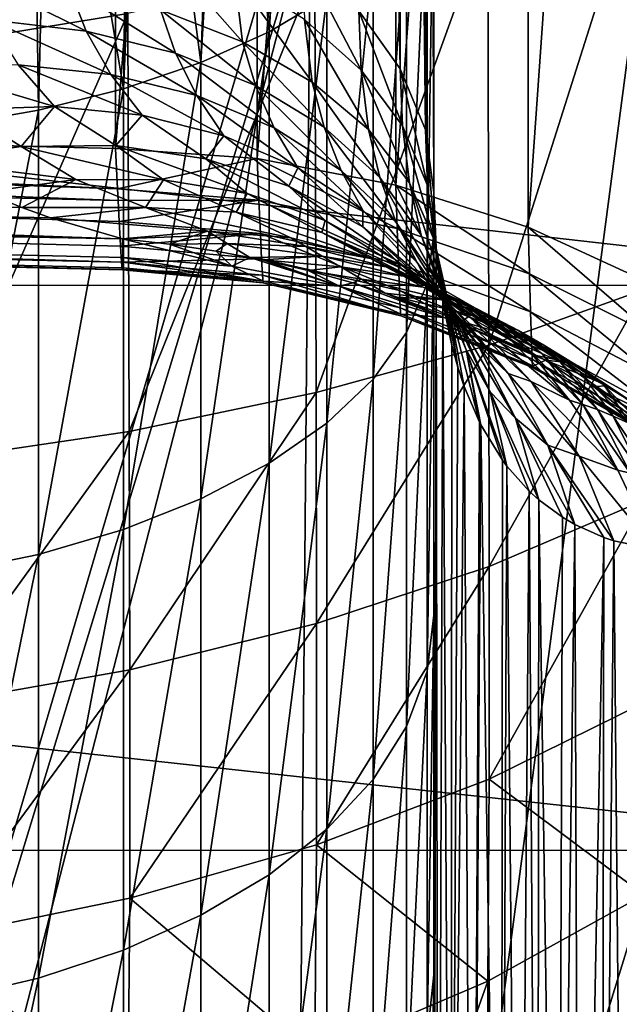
# Model space of a CAD drawing. Header units: metres. Extents: x -22 to 72, y -222 to 22.
# Tile 342 of 410: x 66.07 to 67.85, y -10.73 to -7.8. Entities that reach past the tile are written whole.
import ezdxf

# ---------------------------------------------------------------- set-up
doc = ezdxf.new("R2010")
doc.units = ezdxf.units.M
doc.layers.add('solid_509499_SW0002_01', color=7, linetype='CONTINUOUS')

msp = doc.modelspace()

# ---------------------------------------------------------------- linework, layer by layer
at = {"layer": 'solid_509499_SW0002_01'}
for points in [[(67.199471, -7.942455, 72.369217), (67.199471, -1.389239, 76.957825), (67.07608, -1.216243, 76.710762)], [(67.07608, -7.769459, 72.122147), (67.199471, -7.942455, 72.369217), (67.07608, -1.216243, 76.710762)], [(67.274719, -8.124318, 72.628944), (67.274719, -1.571102, 77.217552), (67.199471, -1.389239, 76.957825)], [(67.199471, -7.942455, 72.369217), (67.274719, -8.124318, 72.628944), (67.199471, -1.389239, 76.957825)], [(67.274719, -1.571102, 77.217552), (67.300003, -8.310668, 72.895081), (67.300003, -1.757452, 77.483688)], [(67.274719, -8.124318, 72.628944), (67.300003, -8.310668, 72.895081), (67.274719, -1.571102, 77.217552)], [(67.300003, -6.01615, 83.565742), (67.300003, -1.757452, 77.483688), (67.300003, -8.310668, 72.895081)], [(61.119198, -2.768847, 60.438744), (66.352356, -2.791279, 60.311523), (61.119198, -8.052085, 67.983986)], [(66.352356, -2.791279, 60.311523), (66.352356, -8.179303, 68.006424), (61.119198, -8.052085, 67.983986)], [(66.770233, -2.821281, 60.290516), (66.352356, -8.179303, 68.006424), (66.352356, -2.791279, 60.311523)], [(66.770233, -2.821281, 60.290516), (66.774002, -8.209797, 67.985069), (66.352356, -8.179303, 68.006424)], [(66.770233, -2.821281, 60.290516), (67.182976, -2.899756, 60.235565), (66.774002, -8.209797, 67.985069)], [(67.182976, -2.899756, 60.235565), (67.186211, -8.288599, 67.929893), (66.774002, -8.209797, 67.985069)], [(67.182976, -2.899756, 60.235565), (67.578094, -3.02508, 60.147812), (67.186211, -8.288599, 67.929893)], [(67.578094, -3.02508, 60.147812), (67.58078, -8.414141, 67.841988), (67.186211, -8.288599, 67.929893)], [(67.578094, -3.02508, 60.147812), (67.947723, -3.194755, 60.029007), (67.58078, -8.414141, 67.841988)], [(67.947723, -3.194755, 60.029007), (67.949852, -8.583923, 67.723106), (67.58078, -8.414141, 67.841988)], [(67.300003, -7.246252, 83.03257), (67.300003, -6.01615, 83.565742), (67.300003, -8.310668, 72.895081)], [(66.388702, -6.302852, 50.87022), (65.798096, -7.874009, 51.281429), (66.388702, -7.777092, 51.487213)], [(66.388702, -6.302852, 50.87022), (65.798096, -6.381398, 50.65675), (65.798096, -7.874009, 51.281429)], [(66.809738, -7.831862, 84.247391), (66.686218, -6.551012, 84.9496), (66.879883, -6.47045, 84.741165)], [(66.809738, -7.831862, 84.247391), (66.879883, -6.47045, 84.741165), (66.899796, -6.460717, 84.715981)], [(66.98159, -7.729003, 84.034012), (66.809738, -7.831862, 84.247391), (66.899796, -6.460717, 84.715981)], [(66.606628, -7.923348, 84.437187), (66.436127, -6.628166, 85.149223), (66.656227, -6.561629, 84.977074)], [(66.606628, -7.923348, 84.437187), (66.656227, -6.561629, 84.977074), (66.686218, -6.551012, 84.9496)], [(66.809738, -7.831862, 84.247391), (66.606628, -7.923348, 84.437187), (66.686218, -6.551012, 84.9496)], [(66.376198, -8.001685, 84.599693), (66.394936, -6.638709, 85.176498), (66.436127, -6.628166, 85.149223)], [(66.606628, -7.923348, 84.437187), (66.376198, -8.001685, 84.599693), (66.436127, -6.628166, 85.149223)], [(66.376198, -8.001685, 84.599693), (66.155663, -6.690284, 85.309944), (66.394936, -6.638709, 85.176498)], [(66.102753, -6.699697, 85.334297), (65.851723, -8.113111, 84.830849), (65.851723, -6.735839, 85.427811)], [(66.122925, -8.065351, 84.731773), (65.851723, -8.113111, 84.830849), (66.102753, -6.699697, 85.334297)], [(66.122925, -8.065351, 84.731773), (66.102753, -6.699697, 85.334297), (66.155663, -6.690284, 85.309944)], [(66.376198, -8.001685, 84.599693), (66.122925, -8.065351, 84.731773), (66.155663, -6.690284, 85.309944)], [(53.5, -6.836931, 48.144112), (68.898705, -6.833656, 48.142982), (68.900391, -8.586312, 48.835575)], [(53.5, -8.589276, 48.836903), (53.5, -6.836931, 48.144112), (68.900391, -8.586312, 48.835575)], [(67.27961, -8.582994, 82.650856), (67.300003, -7.246252, 83.03257), (67.300003, -8.435417, 82.398956)], [(67.27961, -8.582994, 82.650856), (67.27961, -7.373034, 83.295547), (67.300003, -7.246252, 83.03257)], [(67.300003, -8.435417, 82.398956), (67.300003, -7.246252, 83.03257), (67.300003, -8.310668, 72.895081)], [(67.92469, -7.308927, 52.481247), (67.460587, -7.492269, 52.091965), (67.463409, -8.765116, 52.659451)], [(67.92469, -7.308927, 52.481247), (67.463409, -8.765116, 52.659451), (67.926781, -8.59945, 53.056465)], [(67.218826, -8.727699, 82.897858), (67.218826, -7.49734, 83.553421), (67.27961, -7.373034, 83.295547)], [(67.27961, -8.582994, 82.650856), (67.218826, -8.727699, 82.897858), (67.27961, -7.373034, 83.295547)], [(64.826881, -14.373479, 102.912964), (64.830643, -15.602813, 104.661674), (66.932289, -7.453458, 93.3004)], [(66.859962, -7.454011, 93.300011), (64.826881, -14.373479, 102.912964), (66.932289, -7.453458, 93.3004)], [(66.859962, -7.454011, 93.300011), (65.821754, -7.480861, 93.281212), (64.826881, -14.373479, 102.912964)], [(64.830643, -15.602813, 104.661674), (66.862045, -15.601653, 104.804047), (66.932289, -7.453458, 93.3004)], [(67.934784, -7.463446, 93.293404), (66.932289, -7.453458, 93.3004), (66.862045, -15.601653, 104.804047)], [(68.935982, -7.50635, 93.263359), (67.934784, -7.463446, 93.293404), (66.862045, -15.601653, 104.804047)], [(68.874237, -11.941161, 99.520233), (68.935982, -7.50635, 93.263359), (66.862045, -15.601653, 104.804047)], [(67.460587, -7.492269, 52.091965), (66.945839, -7.649162, 51.758839), (66.949455, -8.906937, 52.31958)], [(67.460587, -7.492269, 52.091965), (66.949455, -8.906937, 52.31958), (67.463409, -8.765116, 52.659451)], [(67.118843, -8.866728, 83.135178), (67.118843, -7.616769, 83.801178), (67.218826, -7.49734, 83.553421)], [(67.218826, -8.727699, 82.897858), (67.118843, -8.866728, 83.135178), (67.218826, -7.49734, 83.553421)], [(66.460716, -7.555362, 71.366028), (66.486595, -7.766304, 71.218948), (66.730141, -7.861882, 71.413277)], [(66.705917, -7.664496, 71.550873), (66.460716, -7.555362, 71.366028), (66.730141, -7.861882, 71.413277)], [(67.083305, -7.946397, 71.998474), (67.07608, -7.769459, 72.122147), (66.907509, -7.609495, 71.8937)], [(67.083305, -7.946397, 71.998474), (66.907509, -7.609495, 71.8937), (66.915123, -7.795896, 71.76339)], [(66.98159, -8.99738, 83.358192), (66.98159, -7.729003, 84.034012), (67.118843, -7.616769, 83.801178)], [(67.118843, -8.866728, 83.135178), (66.98159, -8.99738, 83.358192), (67.118843, -7.616769, 83.801178)], [(66.945839, -7.649162, 51.758839), (66.388702, -7.777092, 51.487213), (66.393127, -9.022645, 52.04229)], [(66.945839, -7.649162, 51.758839), (66.393127, -9.022645, 52.04229), (66.949455, -8.906937, 52.31958)], [(66.264969, -7.830373, 70.967529), (66.21315, -7.697225, 71.055641), (65.916389, -7.656309, 70.927277)], [(66.264969, -7.830373, 70.967529), (65.916389, -7.656309, 70.927277), (65.976776, -7.796803, 70.83094)], [(66.705917, -7.664496, 71.550873), (66.730141, -7.861882, 71.413277), (66.937927, -7.981657, 71.633949)], [(66.915123, -7.795896, 71.76339), (66.705917, -7.664496, 71.550873), (66.937927, -7.981657, 71.633949)], [(66.531158, -7.895995, 71.133904), (66.486595, -7.766304, 71.218948), (66.21315, -7.697225, 71.055641)], [(66.531158, -7.895995, 71.133904), (66.21315, -7.697225, 71.055641), (66.264969, -7.830373, 70.967529)], [(66.809738, -9.117119, 83.562584), (66.809738, -7.831862, 84.247391), (66.98159, -7.729003, 84.034012)], [(66.98159, -8.99738, 83.358192), (66.809738, -9.117119, 83.562584), (66.98159, -7.729003, 84.034012)], [(66.769127, -7.992139, 71.32618), (66.730141, -7.861882, 71.413277), (66.486595, -7.766304, 71.218948)], [(66.769127, -7.992139, 71.32618), (66.486595, -7.766304, 71.218948), (66.531158, -7.895995, 71.133904)], [(67.206406, -8.112376, 72.250458), (67.199471, -7.942455, 72.369217), (67.07608, -7.769459, 72.122147)], [(67.206406, -8.112376, 72.250458), (67.07608, -7.769459, 72.122147), (67.083305, -7.946397, 71.998474)], [(66.388702, -7.777092, 51.487213), (65.798096, -7.874009, 51.281429), (65.803329, -9.110391, 51.832008)], [(66.388702, -7.777092, 51.487213), (65.803329, -9.110391, 51.832008), (66.393127, -9.022645, 52.04229)], [(65.976776, -7.796803, 70.83094), (66.062408, -7.930288, 70.721878), (66.338432, -7.959067, 70.865768)], [(66.264969, -7.830373, 70.967529), (65.976776, -7.796803, 70.83094), (66.338432, -7.959067, 70.865768)], [(66.915123, -7.795896, 71.76339), (66.937927, -7.981657, 71.633949), (67.10495, -8.122745, 71.875641)], [(67.083305, -7.946397, 71.998474), (66.915123, -7.795896, 71.76339), (67.10495, -8.122745, 71.875641)], [(66.264969, -7.830373, 70.967529), (66.338432, -7.959067, 70.865768), (66.594353, -8.022161, 71.033821)], [(66.531158, -7.895995, 71.133904), (66.264969, -7.830373, 70.967529), (66.594353, -8.022161, 71.033821)], [(66.606628, -9.223619, 83.744377), (66.606628, -7.923348, 84.437187), (66.809738, -7.831862, 84.247391)], [(66.809738, -9.117119, 83.562584), (66.606628, -9.223619, 83.744377), (66.809738, -7.831862, 84.247391)], [(66.973335, -8.116564, 71.539871), (66.937927, -7.981657, 71.633949), (66.730141, -7.861882, 71.413277)], [(66.973335, -8.116564, 71.539871), (66.730141, -7.861882, 71.413277), (66.769127, -7.992139, 71.32618)], [(66.531158, -7.895995, 71.133904), (66.594353, -8.022161, 71.033821), (66.824516, -8.11817, 71.222305)], [(66.769127, -7.992139, 71.32618), (66.531158, -7.895995, 71.133904), (66.824516, -8.11817, 71.222305)], [(55.884026, -8.083998, 68.231743), (55.88604, -7.924866, 67.961555), (66.359711, -8.334814, 68.268799)], [(66.357994, -8.299764, 68.201111), (55.88604, -7.924866, 67.961555), (61.119198, -8.052085, 67.983986)], [(66.357994, -8.299764, 68.201111), (66.359711, -8.334814, 68.268799), (55.88604, -7.924866, 67.961555)], [(66.062408, -7.930288, 70.721878), (65.772408, -7.936462, 70.605347), (66.170143, -8.054358, 70.600754)], [(65.772408, -7.936462, 70.605347), (65.896721, -8.063275, 70.473579), (66.170143, -8.054358, 70.600754)], [(66.062408, -7.930288, 70.721878), (66.170143, -8.054358, 70.600754), (66.43119, -8.080856, 70.749626)], [(66.338432, -7.959067, 70.865768), (66.062408, -7.930288, 70.721878), (66.43119, -8.080856, 70.749626)], [(66.376198, -9.314811, 83.90004), (66.376198, -8.001685, 84.599693), (66.606628, -7.923348, 84.437187)], [(66.606628, -9.223619, 83.744377), (66.376198, -9.314811, 83.90004), (66.606628, -7.923348, 84.437187)], [(67.083305, -7.946397, 71.998474), (67.10495, -8.122745, 71.875641), (67.227173, -8.281746, 72.13253)], [(67.206406, -8.112376, 72.250458), (67.083305, -7.946397, 71.998474), (67.227173, -8.281746, 72.13253)], [(67.281464, -8.289836, 72.513275), (67.274719, -8.124318, 72.628944), (67.199471, -7.942455, 72.369217)], [(67.281464, -8.289836, 72.513275), (67.199471, -7.942455, 72.369217), (67.206406, -8.112376, 72.250458)], [(66.338432, -7.959067, 70.865768), (66.43119, -8.080856, 70.749626), (66.674477, -8.142225, 70.91713)], [(66.594353, -8.022161, 71.033821), (66.338432, -7.959067, 70.865768), (66.674477, -8.142225, 70.91713)], [(66.122925, -9.388925, 84.02655), (66.122925, -8.065351, 84.731773), (66.376198, -8.001685, 84.599693)], [(66.376198, -9.314811, 83.90004), (66.122925, -9.388925, 84.02655), (66.376198, -8.001685, 84.599693)], [(66.769127, -7.992139, 71.32618), (66.824516, -8.11817, 71.222305), (67.023804, -8.244968, 71.427055)], [(66.973335, -8.116564, 71.539871), (66.769127, -7.992139, 71.32618), (67.023804, -8.244968, 71.427055)], [(67.139008, -8.266365, 71.769997), (67.10495, -8.122745, 71.875641), (66.937927, -7.981657, 71.633949)], [(67.139008, -8.266365, 71.769997), (66.937927, -7.981657, 71.633949), (66.973335, -8.116564, 71.539871)], [(66.594353, -8.022161, 71.033821), (66.674477, -8.142225, 70.91713), (66.894989, -8.237197, 71.099792)], [(66.824516, -8.11817, 71.222305), (66.594353, -8.022161, 71.033821), (66.894989, -8.237197, 71.099792)], [(66.357994, -8.299764, 68.201111), (61.119198, -8.052085, 67.983986), (66.352356, -8.179303, 68.006424)], [(65.896721, -8.063275, 70.473579), (65.656754, -8.137592, 70.332062), (66.071503, -8.173273, 70.348183)], [(66.122925, -8.065351, 84.731773), (65.851723, -9.444521, 84.121445), (65.851723, -8.113111, 84.830849)], [(66.122925, -9.388925, 84.02655), (65.851723, -9.444521, 84.121445), (66.122925, -8.065351, 84.731773)], [(66.170143, -8.054358, 70.600754), (65.896721, -8.063275, 70.473579), (66.071503, -8.173273, 70.348183)], [(66.170143, -8.054358, 70.600754), (66.071503, -8.173273, 70.348183), (66.353531, -8.170624, 70.501167)], [(66.43119, -8.080856, 70.749626), (66.170143, -8.054358, 70.600754), (66.353531, -8.170624, 70.501167)], [(55.882408, -8.199047, 68.523811), (55.884026, -8.083998, 68.231743), (66.365669, -8.448755, 68.552193)], [(55.884026, -8.083998, 68.231743), (66.362885, -8.39735, 68.408684), (66.365669, -8.448755, 68.552193)], [(55.884026, -8.083998, 68.231743), (66.359711, -8.334814, 68.268799), (66.362885, -8.39735, 68.408684)], [(66.43119, -8.080856, 70.749626), (66.353531, -8.170624, 70.501167), (66.621094, -8.210533, 70.673706)], [(66.674477, -8.142225, 70.91713), (66.43119, -8.080856, 70.749626), (66.621094, -8.210533, 70.673706)], [(66.824516, -8.11817, 71.222305), (66.894989, -8.237197, 71.099792), (67.088165, -8.363812, 71.293869)], [(67.023804, -8.244968, 71.427055), (66.824516, -8.11817, 71.222305), (67.088165, -8.363812, 71.293869)], [(66.973335, -8.116564, 71.539871), (67.023804, -8.244968, 71.427055), (67.187813, -8.399747, 71.643539)], [(67.139008, -8.266365, 71.769997), (66.973335, -8.116564, 71.539871), (67.187813, -8.399747, 71.643539)], [(67.262291, -8.438051, 72.011192), (67.227173, -8.281746, 72.13253), (67.10495, -8.122745, 71.875641)], [(67.262291, -8.438051, 72.011192), (67.10495, -8.122745, 71.875641), (67.139008, -8.266365, 71.769997)], [(67.206406, -8.112376, 72.250458), (67.227173, -8.281746, 72.13253), (67.301666, -8.454832, 72.398438)], [(67.281464, -8.289836, 72.513275), (67.206406, -8.112376, 72.250458), (67.301666, -8.454832, 72.398438)], [(67.274719, -8.124318, 72.628944), (67.306664, -8.474501, 72.780602), (67.300003, -8.310668, 72.895081)], [(67.281464, -8.289836, 72.513275), (67.306664, -8.474501, 72.780602), (67.274719, -8.124318, 72.628944)], [(66.071503, -8.173273, 70.348183), (65.656754, -8.137592, 70.332062), (65.778877, -8.216817, 70.220734)], [(66.674477, -8.142225, 70.91713), (66.621094, -8.210533, 70.673706), (66.867935, -8.29207, 70.861778)], [(66.894989, -8.237197, 71.099792), (66.674477, -8.142225, 70.91713), (66.867935, -8.29207, 70.861778)], [(55.880501, -8.177148, 69.760498), (55.880257, -8.255914, 69.456459), (66.373398, -8.448785, 69.755348)], [(66.158661, -8.386057, 69.912994), (55.880501, -8.177148, 69.760498), (66.373398, -8.448785, 69.755348)], [(66.073471, -8.355582, 69.978333), (65.960785, -8.309405, 70.067581), (55.880501, -8.177148, 69.760498)], [(66.158661, -8.386057, 69.912994), (66.073471, -8.355582, 69.978333), (55.880501, -8.177148, 69.760498)], [(66.071503, -8.173273, 70.348183), (65.778877, -8.216817, 70.220734), (66.233635, -8.271876, 70.203476)], [(66.353531, -8.170624, 70.501167), (66.071503, -8.173273, 70.348183), (66.495209, -8.272573, 70.360306)], [(66.071503, -8.173273, 70.348183), (66.233635, -8.271876, 70.203476), (66.495209, -8.272573, 70.360306)], [(66.774002, -8.209797, 67.985069), (66.357994, -8.299764, 68.201111), (66.352356, -8.179303, 68.006424)], [(66.353531, -8.170624, 70.501167), (66.495209, -8.272573, 70.360306), (66.74456, -8.313496, 70.53109)], [(66.621094, -8.210533, 70.673706), (66.353531, -8.170624, 70.501167), (66.74456, -8.313496, 70.53109)], [(55.881222, -8.266982, 68.83033), (55.882408, -8.199047, 68.523811), (66.370117, -8.518278, 68.850189)], [(55.882408, -8.199047, 68.523811), (66.366936, -8.47051, 68.626022), (66.370117, -8.518278, 68.850189)], [(55.882408, -8.199047, 68.523811), (66.365669, -8.448755, 68.552193), (66.366936, -8.47051, 68.626022)], [(66.77906, -8.333107, 68.183075), (66.357994, -8.299764, 68.201111), (66.774002, -8.209797, 67.985069)], [(66.621094, -8.210533, 70.673706), (66.74456, -8.313496, 70.53109), (66.976433, -8.393781, 70.712219)], [(66.867935, -8.29207, 70.861778), (66.621094, -8.210533, 70.673706), (66.976433, -8.393781, 70.712219)], [(67.190605, -8.418181, 68.137001), (66.774002, -8.209797, 67.985069), (67.186211, -8.288599, 67.929893)], [(67.190605, -8.418181, 68.137001), (66.77906, -8.333107, 68.183075), (66.774002, -8.209797, 67.985069)], [(66.233635, -8.271876, 70.203476), (65.778877, -8.216817, 70.220734), (65.960785, -8.309405, 70.067581)], [(66.894989, -8.237197, 71.099792), (66.867935, -8.29207, 70.861778), (67.088295, -8.41333, 71.060997)], [(67.088165, -8.363812, 71.293869), (66.894989, -8.237197, 71.099792), (67.088295, -8.41333, 71.060997)], [(55.880257, -8.255914, 69.456459), (66.374023, -8.50485, 69.534714), (66.373398, -8.448785, 69.755348)], [(55.880257, -8.255914, 69.456459), (66.374016, -8.51816, 69.458282), (66.374023, -8.50485, 69.534714)], [(55.880257, -8.255914, 69.456459), (55.880501, -8.286108, 69.143799), (66.374016, -8.51816, 69.458282)], [(55.880501, -8.286108, 69.143799), (55.881222, -8.266982, 68.83033), (66.37291, -8.541492, 69.153976)], [(55.881222, -8.266982, 68.83033), (66.372375, -8.540065, 69.078377), (66.37291, -8.541492, 69.153976)], [(55.881222, -8.266982, 68.83033), (66.370117, -8.518278, 68.850189), (66.372375, -8.540065, 69.078377)], [(67.023804, -8.244968, 71.427055), (67.088165, -8.363812, 71.293869), (67.250023, -8.519458, 71.495331)], [(67.187813, -8.399747, 71.643539), (67.023804, -8.244968, 71.427055), (67.250023, -8.519458, 71.495331)], [(67.139008, -8.266365, 71.769997), (67.187813, -8.399747, 71.643539), (67.312904, -8.579075, 71.866943)], [(67.262291, -8.438051, 72.011192), (67.139008, -8.266365, 71.769997), (67.312904, -8.579075, 71.866943)], [(55.880501, -8.286108, 69.143799), (66.37368, -8.535569, 69.307556), (66.374016, -8.51816, 69.458282)], [(55.880501, -8.286108, 69.143799), (66.37291, -8.541492, 69.153976), (66.37368, -8.535569, 69.307556)], [(66.233635, -8.271876, 70.203476), (65.960785, -8.309405, 70.067581), (66.073471, -8.355582, 69.978333)], [(66.233635, -8.271876, 70.203476), (66.073471, -8.355582, 69.978333), (66.441284, -8.354981, 70.073151)], [(66.495209, -8.272573, 70.360306), (66.233635, -8.271876, 70.203476), (66.441284, -8.354981, 70.073151)], [(66.77906, -8.333107, 68.183075), (66.359711, -8.334814, 68.268799), (66.357994, -8.299764, 68.201111)], [(66.495209, -8.272573, 70.360306), (66.441284, -8.354981, 70.073151), (66.710953, -8.369219, 70.252159)], [(66.74456, -8.313496, 70.53109), (66.495209, -8.272573, 70.360306), (66.710953, -8.369219, 70.252159)], [(66.867935, -8.29207, 70.861778), (66.976433, -8.393781, 70.712219), (67.185936, -8.511735, 70.899872)], [(67.088295, -8.41333, 71.060997), (66.867935, -8.29207, 70.861778), (67.185936, -8.511735, 70.899872)], [(67.584457, -8.553284, 68.063828), (67.186211, -8.288599, 67.929893), (67.58078, -8.414141, 67.841988)], [(67.584457, -8.553284, 68.063828), (67.190605, -8.418181, 68.137001), (67.186211, -8.288599, 67.929893)], [(67.340302, -8.627617, 72.25782), (67.301666, -8.454832, 72.398438), (67.227173, -8.281746, 72.13253)], [(67.340302, -8.627617, 72.25782), (67.227173, -8.281746, 72.13253), (67.262291, -8.438051, 72.011192)], [(67.281464, -8.289836, 72.513275), (67.32663, -8.637842, 72.666954), (67.306664, -8.474501, 72.780602)], [(67.281464, -8.289836, 72.513275), (67.301666, -8.454832, 72.398438), (67.32663, -8.637842, 72.666954)], [(66.74456, -8.313496, 70.53109), (66.710953, -8.369219, 70.252159), (66.966393, -8.430152, 70.441902)], [(66.976433, -8.393781, 70.712219), (66.74456, -8.313496, 70.53109), (66.966393, -8.430152, 70.441902)], [(67.300003, -9.569586, 81.671478), (67.300003, -8.435417, 82.398956), (67.300003, -8.310668, 72.895081)], [(67.300003, -10.641376, 80.854858), (67.300003, -9.569586, 81.671478), (67.300003, -8.310668, 72.895081)], [(67.300003, -11.64379, 79.95443), (67.300003, -10.641376, 80.854858), (67.300003, -8.310668, 72.895081)], [(67.300003, -12.569366, 78.977127), (67.300003, -11.64379, 79.95443), (67.300003, -8.310668, 72.895081)], [(67.306664, -8.474501, 72.780602), (67.300003, -12.569366, 78.977127), (67.300003, -8.310668, 72.895081)], [(66.441284, -8.354981, 70.073151), (66.073471, -8.355582, 69.978333), (66.158661, -8.386057, 69.912994)], [(66.441284, -8.354981, 70.073151), (66.158661, -8.386057, 69.912994), (66.626198, -8.426273, 69.91951)], [(66.77906, -8.333107, 68.183075), (66.362885, -8.39735, 68.408684), (66.359711, -8.334814, 68.268799)], [(66.783455, -8.433145, 68.394363), (66.362885, -8.39735, 68.408684), (66.77906, -8.333107, 68.183075)], [(66.441284, -8.354981, 70.073151), (66.626198, -8.426273, 69.91951), (66.874413, -8.44599, 70.09465)], [(66.710953, -8.369219, 70.252159), (66.441284, -8.354981, 70.073151), (66.874413, -8.44599, 70.09465)], [(67.194443, -8.523379, 68.358147), (66.77906, -8.333107, 68.183075), (67.190605, -8.418181, 68.137001)], [(67.194443, -8.523379, 68.358147), (66.783455, -8.433145, 68.394363), (66.77906, -8.333107, 68.183075)], [(66.626198, -8.426273, 69.91951), (66.158661, -8.386057, 69.912994), (66.373398, -8.448785, 69.755348)], [(66.710953, -8.369219, 70.252159), (66.874413, -8.44599, 70.09465), (67.111023, -8.507836, 70.275925)], [(66.966393, -8.430152, 70.441902), (66.710953, -8.369219, 70.252159), (67.111023, -8.507836, 70.275925)], [(67.088165, -8.363812, 71.293869), (67.088295, -8.41333, 71.060997), (67.277031, -8.571484, 71.266701)], [(67.250023, -8.519458, 71.495331), (67.088165, -8.363812, 71.293869), (67.277031, -8.571484, 71.266701)], [(66.783455, -8.433145, 68.394363), (66.365669, -8.448755, 68.552193), (66.362885, -8.39735, 68.408684)], [(66.976433, -8.393781, 70.712219), (66.966393, -8.430152, 70.441902), (67.201523, -8.536329, 70.637878)], [(67.185936, -8.511735, 70.899872), (66.976433, -8.393781, 70.712219), (67.201523, -8.536329, 70.637878)], [(67.088295, -8.41333, 71.060997), (67.185936, -8.511735, 70.899872), (67.368652, -8.66487, 71.090096)], [(67.277031, -8.571484, 71.266701), (67.088295, -8.41333, 71.060997), (67.368652, -8.66487, 71.090096)], [(67.187813, -8.399747, 71.643539), (67.250023, -8.519458, 71.495331), (67.377228, -8.700921, 71.700035)], [(67.312904, -8.579075, 71.866943), (67.187813, -8.399747, 71.643539), (67.377228, -8.700921, 71.700035)], [(67.952812, -8.735728, 67.965012), (67.58078, -8.414141, 67.841988), (67.949852, -8.583923, 67.723106)], [(67.952812, -8.735728, 67.965012), (67.584457, -8.553284, 68.063828), (67.58078, -8.414141, 67.841988)], [(66.783455, -8.433145, 68.394363), (66.366936, -8.47051, 68.626022), (66.365669, -8.448755, 68.552193)], [(66.787094, -8.508184, 68.615707), (66.366936, -8.47051, 68.626022), (66.783455, -8.433145, 68.394363)], [(66.626198, -8.426273, 69.91951), (66.373398, -8.448785, 69.755348), (66.513245, -8.464336, 69.727493)], [(66.684845, -8.462751, 69.80426), (66.626198, -8.426273, 69.91951), (66.513245, -8.464336, 69.727493)], [(66.918579, -8.47166, 70.005379), (66.874413, -8.44599, 70.09465), (66.626198, -8.426273, 69.91951)], [(66.684845, -8.462751, 69.80426), (66.918579, -8.47166, 70.005379), (66.626198, -8.426273, 69.91951)], [(67.197609, -8.602351, 68.589958), (66.783455, -8.433145, 68.394363), (67.194443, -8.523379, 68.358147)], [(67.197609, -8.602351, 68.589958), (66.787094, -8.508184, 68.615707), (66.783455, -8.433145, 68.394363)], [(66.918579, -8.47166, 70.005379), (67.111023, -8.507836, 70.275925), (66.874413, -8.44599, 70.09465)], [(66.966393, -8.430152, 70.441902), (67.111023, -8.507836, 70.275925), (67.331055, -8.610514, 70.459541)], [(67.201523, -8.536329, 70.637878), (66.966393, -8.430152, 70.441902), (67.331055, -8.610514, 70.459541)], [(67.587708, -8.666282, 68.300797), (67.190605, -8.418181, 68.137001), (67.584457, -8.553284, 68.063828)], [(67.587708, -8.666282, 68.300797), (67.194443, -8.523379, 68.358147), (67.190605, -8.418181, 68.137001)], [(67.262291, -8.438051, 72.011192), (67.312904, -8.579075, 71.866943), (67.396309, -8.778979, 72.092331)], [(67.340302, -8.627617, 72.25782), (67.262291, -8.438051, 72.011192), (67.396309, -8.778979, 72.092331)], [(67.27961, -9.736999, 81.910652), (67.300003, -8.435417, 82.398956), (67.300003, -9.569586, 81.671478)], [(67.27961, -9.736999, 81.910652), (67.27961, -8.582994, 82.650856), (67.300003, -8.435417, 82.398956)], [(66.787094, -8.508184, 68.615707), (66.370117, -8.518278, 68.850189), (66.366936, -8.47051, 68.626022)], [(66.698822, -8.53009, 69.539589), (66.373398, -8.448785, 69.755348), (66.374023, -8.50485, 69.534714)], [(66.513245, -8.464336, 69.727493), (66.373398, -8.448785, 69.755348), (66.698822, -8.53009, 69.539589)], [(66.684845, -8.462751, 69.80426), (66.513245, -8.464336, 69.727493), (66.652084, -8.485273, 69.702545)], [(66.652084, -8.485273, 69.702545), (66.513245, -8.464336, 69.727493), (66.698822, -8.53009, 69.539589)], [(66.684845, -8.462751, 69.80426), (66.652084, -8.485273, 69.702545), (66.752342, -8.503923, 69.686035)], [(66.684845, -8.462751, 69.80426), (66.752342, -8.503923, 69.686035), (66.96772, -8.500127, 69.914558)], [(66.684845, -8.462751, 69.80426), (66.96772, -8.500127, 69.914558), (66.918579, -8.47166, 70.005379)], [(66.918579, -8.47166, 70.005379), (67.157234, -8.532363, 70.181725), (67.111023, -8.507836, 70.275925)], [(66.918579, -8.47166, 70.005379), (66.96772, -8.500127, 69.914558), (67.157234, -8.532363, 70.181725)], [(67.312378, -12.718624, 78.715652), (67.300003, -12.569366, 78.977127), (67.306664, -8.474501, 72.780602)], [(67.301666, -8.454832, 72.398438), (67.371048, -8.830901, 72.50647), (67.35321, -8.766908, 72.565956)], [(67.340302, -8.627617, 72.25782), (67.371048, -8.830901, 72.50647), (67.301666, -8.454832, 72.398438)], [(67.301666, -8.454832, 72.398438), (67.35321, -8.766908, 72.565956), (67.32663, -8.637842, 72.666954)], [(67.312378, -12.718624, 78.715652), (67.306664, -8.474501, 72.780602), (67.32663, -8.637842, 72.666954)], [(66.793152, -8.575357, 69.310616), (66.374023, -8.50485, 69.534714), (66.374016, -8.51816, 69.458282)], [(66.698822, -8.53009, 69.539589), (66.374023, -8.50485, 69.534714), (66.793152, -8.575357, 69.310616)], [(66.752342, -8.503923, 69.686035), (66.652084, -8.485273, 69.702545), (66.698822, -8.53009, 69.539589)], [(66.752342, -8.503923, 69.686035), (66.698822, -8.53009, 69.539589), (67.018913, -8.589762, 69.55117)], [(66.96772, -8.500127, 69.914558), (66.752342, -8.503923, 69.686035), (66.789597, -8.511622, 69.680222)], [(66.789597, -8.511622, 69.680222), (66.752342, -8.503923, 69.686035), (67.018913, -8.589762, 69.55117)], [(66.96772, -8.500127, 69.914558), (66.789597, -8.511622, 69.680222), (67.02272, -8.532084, 69.822037)], [(66.96772, -8.500127, 69.914558), (67.209038, -8.560225, 70.086197), (67.157234, -8.532363, 70.181725)], [(66.96772, -8.500127, 69.914558), (67.02272, -8.532084, 69.822037), (67.209038, -8.560225, 70.086197)], [(66.789948, -8.557279, 68.8442), (66.370117, -8.518278, 68.850189), (66.787094, -8.508184, 68.615707)], [(66.789948, -8.557279, 68.8442), (66.372375, -8.540065, 69.078377), (66.370117, -8.518278, 68.850189)], [(66.793152, -8.575357, 69.310616), (66.374016, -8.51816, 69.458282), (66.37368, -8.535569, 69.307556)], [(67.018913, -8.589762, 69.55117), (66.698822, -8.53009, 69.539589), (66.793152, -8.575357, 69.310616)], [(67.200096, -8.654079, 68.829346), (66.787094, -8.508184, 68.615707), (67.197609, -8.602351, 68.589958)], [(67.200096, -8.654079, 68.829346), (66.789948, -8.557279, 68.8442), (66.787094, -8.508184, 68.615707)], [(66.925354, -8.543316, 69.660408), (66.789597, -8.511622, 69.680222), (67.018913, -8.589762, 69.55117)], [(67.02272, -8.532084, 69.822037), (66.789597, -8.511622, 69.680222), (66.925354, -8.543316, 69.660408)], [(67.02272, -8.532084, 69.822037), (66.925354, -8.543316, 69.660408), (67.084694, -8.568469, 69.72773)], [(67.02272, -8.532084, 69.822037), (67.267578, -8.59238, 69.98925), (67.209038, -8.560225, 70.086197)], [(67.02272, -8.532084, 69.822037), (67.084694, -8.568469, 69.72773), (67.267578, -8.59238, 69.98925)], [(67.157234, -8.532363, 70.181725), (67.331055, -8.610514, 70.459541), (67.111023, -8.507836, 70.275925)], [(67.157234, -8.532363, 70.181725), (67.376793, -8.632071, 70.365799), (67.331055, -8.610514, 70.459541)], [(67.157234, -8.532363, 70.181725), (67.209038, -8.560225, 70.086197), (67.376793, -8.632071, 70.365799)], [(67.185936, -8.511735, 70.899872), (67.201523, -8.536329, 70.637878), (67.410751, -8.685225, 70.835419)], [(67.368652, -8.66487, 71.090096), (67.185936, -8.511735, 70.899872), (67.410751, -8.685225, 70.835419)], [(67.59037, -8.751145, 68.549263), (67.194443, -8.523379, 68.358147), (67.587708, -8.666282, 68.300797)], [(67.59037, -8.751145, 68.549263), (67.197609, -8.602351, 68.589958), (67.194443, -8.523379, 68.358147)], [(67.250023, -8.519458, 71.495331), (67.277031, -8.571484, 71.266701), (67.429741, -8.762837, 71.474091)], [(67.377228, -8.700921, 71.700035), (67.250023, -8.519458, 71.495331), (67.429741, -8.762837, 71.474091)], [(66.791969, -8.579761, 69.076874), (66.37291, -8.541492, 69.153976), (66.372375, -8.540065, 69.078377)], [(66.791969, -8.579761, 69.076874), (66.372375, -8.540065, 69.078377), (66.789948, -8.557279, 68.8442)], [(66.791969, -8.579761, 69.076874), (66.37368, -8.535569, 69.307556), (66.37291, -8.541492, 69.153976)], [(66.791969, -8.579761, 69.076874), (66.793152, -8.575357, 69.310616), (66.37368, -8.535569, 69.307556)], [(67.201851, -8.677845, 69.073189), (66.789948, -8.557279, 68.8442), (67.200096, -8.654079, 68.829346)], [(67.201851, -8.677845, 69.073189), (66.791969, -8.579761, 69.076874), (66.789948, -8.557279, 68.8442)], [(67.059059, -8.58026, 69.643059), (66.925354, -8.543316, 69.660408), (67.018913, -8.589762, 69.55117)], [(67.084694, -8.568469, 69.72773), (66.925354, -8.543316, 69.660408), (67.059059, -8.58026, 69.643059)], [(67.201523, -8.536329, 70.637878), (67.331055, -8.610514, 70.459541), (67.529884, -8.751861, 70.64164)], [(67.410751, -8.685225, 70.835419), (67.201523, -8.536329, 70.637878), (67.529884, -8.751861, 70.64164)], [(67.209038, -8.560225, 70.086197), (67.427956, -8.65711, 70.271416), (67.376793, -8.632071, 70.365799)], [(67.209038, -8.560225, 70.086197), (67.267578, -8.59238, 69.98925), (67.427956, -8.65711, 70.271416)], [(67.955452, -8.859021, 68.223442), (67.584457, -8.553284, 68.063828), (67.952812, -8.735728, 67.965012)], [(67.955452, -8.859021, 68.223442), (67.587708, -8.666282, 68.300797), (67.584457, -8.553284, 68.063828)], [(53.5, -8.589276, 48.836903), (68.900391, -8.586312, 48.835575), (68.90239, -10.269946, 49.682571)], [(53.5, -10.272465, 49.683983), (53.5, -8.589276, 48.836903), (68.90239, -10.269946, 49.682571)], [(66.791969, -8.579761, 69.076874), (67.202888, -8.673347, 69.318184), (66.793152, -8.575357, 69.310616)], [(67.201851, -8.677845, 69.073189), (67.202888, -8.673347, 69.318184), (66.791969, -8.579761, 69.076874)], [(67.018913, -8.589762, 69.55117), (66.793152, -8.575357, 69.310616), (67.202888, -8.673347, 69.318184)], [(67.059059, -8.58026, 69.643059), (67.018913, -8.589762, 69.55117), (67.330528, -8.683157, 69.569305)], [(67.330528, -8.683157, 69.569305), (67.018913, -8.589762, 69.55117), (67.202888, -8.673347, 69.318184)], [(67.084694, -8.568469, 69.72773), (67.059059, -8.58026, 69.643059), (67.155373, -8.610547, 69.631859)], [(67.155373, -8.610547, 69.631859), (67.059059, -8.58026, 69.643059), (67.330528, -8.683157, 69.569305)], [(67.084694, -8.568469, 69.72773), (67.155373, -8.610547, 69.631859), (67.334282, -8.630079, 69.890862)], [(67.084694, -8.568469, 69.72773), (67.334282, -8.630079, 69.890862), (67.267578, -8.59238, 69.98925)], [(67.218826, -9.901159, 82.145172), (67.218826, -8.727699, 82.897858), (67.27961, -8.582994, 82.650856)], [(67.27961, -9.736999, 81.910652), (67.218826, -9.901159, 82.145172), (67.27961, -8.582994, 82.650856)], [(67.267578, -8.59238, 69.98925), (67.48571, -8.686689, 70.176399), (67.427956, -8.65711, 70.271416)], [(67.267578, -8.59238, 69.98925), (67.334282, -8.630079, 69.890862), (67.48571, -8.686689, 70.176399)], [(67.277031, -8.571484, 71.266701), (67.368652, -8.66487, 71.090096), (67.520721, -8.849957, 71.27887)], [(67.429741, -8.762837, 71.474091), (67.277031, -8.571484, 71.266701), (67.520721, -8.849957, 71.27887)], [(67.312904, -8.579075, 71.866943), (67.377228, -8.700921, 71.700035), (67.46714, -8.904458, 71.903748)], [(67.396309, -8.778979, 72.092331), (67.312904, -8.579075, 71.866943), (67.46714, -8.904458, 71.903748)], [(67.19043, -8.62236, 69.628052), (67.155373, -8.610547, 69.631859), (67.330528, -8.683157, 69.569305)], [(67.334282, -8.630079, 69.890862), (67.155373, -8.610547, 69.631859), (67.19043, -8.62236, 69.628052)], [(67.382492, -8.694902, 69.609741), (67.19043, -8.62236, 69.628052), (67.330528, -8.683157, 69.569305)], [(67.410873, -8.67499, 69.79129), (67.19043, -8.62236, 69.628052), (67.382492, -8.694902, 69.609741)], [(67.334282, -8.630079, 69.890862), (67.19043, -8.62236, 69.628052), (67.410873, -8.67499, 69.79129)], [(67.592468, -8.806768, 68.805908), (67.197609, -8.602351, 68.589958), (67.59037, -8.751145, 68.549263)], [(67.592468, -8.806768, 68.805908), (67.200096, -8.654079, 68.829346), (67.197609, -8.602351, 68.589958)], [(67.376793, -8.632071, 70.365799), (67.529884, -8.751861, 70.64164), (67.331055, -8.610514, 70.459541)], [(67.464249, -9.424938, 52.967949), (67.926781, -8.59945, 53.056465), (67.463409, -8.765116, 52.659451)], [(67.464249, -9.424938, 52.967949), (67.927422, -9.227244, 53.35001), (67.926781, -8.59945, 53.056465)], [(67.350296, -12.851654, 78.426544), (67.312378, -12.718624, 78.715652), (67.32663, -8.637842, 72.666954)], [(67.350296, -12.851654, 78.426544), (67.32663, -8.637842, 72.666954), (67.35321, -8.766908, 72.565956)], [(67.334282, -8.630079, 69.890862), (67.551529, -8.7222, 70.080864), (67.48571, -8.686689, 70.176399)], [(67.334282, -8.630079, 69.890862), (67.410873, -8.67499, 69.79129), (67.551529, -8.7222, 70.080864)], [(67.340302, -8.627617, 72.25782), (67.436035, -8.995113, 72.31543), (67.390465, -8.888887, 72.446098)], [(67.340302, -8.627617, 72.25782), (67.396309, -8.778979, 72.092331), (67.436035, -8.995113, 72.31543)], [(67.340302, -8.627617, 72.25782), (67.390465, -8.888887, 72.446098), (67.371048, -8.830901, 72.50647)], [(67.376793, -8.632071, 70.365799), (67.573555, -8.769412, 70.552109), (67.529884, -8.751861, 70.64164)], [(67.376793, -8.632071, 70.365799), (67.427956, -8.65711, 70.271416), (67.573555, -8.769412, 70.552109)], [(67.593933, -8.832365, 69.067375), (67.200096, -8.654079, 68.829346), (67.592468, -8.806768, 68.805908)], [(67.593933, -8.832365, 69.067375), (67.201851, -8.677845, 69.073189), (67.200096, -8.654079, 68.829346)], [(67.201851, -8.677845, 69.073189), (67.594818, -8.827608, 69.330101), (67.202888, -8.673347, 69.318184)], [(67.593933, -8.832365, 69.067375), (67.594818, -8.827608, 69.330101), (67.201851, -8.677845, 69.073189)], [(67.330528, -8.683157, 69.569305), (67.202888, -8.673347, 69.318184), (67.594818, -8.827608, 69.330101)], [(67.368652, -8.66487, 71.090096), (67.410751, -8.685225, 70.835419), (67.589096, -8.873294, 71.029816)], [(67.520721, -8.849957, 71.27887), (67.368652, -8.66487, 71.090096), (67.589096, -8.873294, 71.029816)], [(67.410873, -8.67499, 69.79129), (67.382492, -8.694902, 69.609741), (67.499321, -8.729232, 69.691238)], [(67.410873, -8.67499, 69.79129), (67.62722, -8.765494, 69.985283), (67.551529, -8.7222, 70.080864)], [(67.410873, -8.67499, 69.79129), (67.499321, -8.729232, 69.691238), (67.62722, -8.765494, 69.985283)], [(67.427956, -8.65711, 70.271416), (67.621826, -8.790241, 70.462967), (67.573555, -8.769412, 70.552109)], [(67.427956, -8.65711, 70.271416), (67.48571, -8.686689, 70.176399), (67.621826, -8.790241, 70.462967)], [(67.957603, -8.951624, 68.494431), (67.587708, -8.666282, 68.300797), (67.955452, -8.859021, 68.223442)], [(67.957603, -8.951624, 68.494431), (67.59037, -8.751145, 68.549263), (67.587708, -8.666282, 68.300797)], [(67.631821, -8.810359, 69.592445), (67.330528, -8.683157, 69.569305), (67.594818, -8.827608, 69.330101)], [(67.60453, -8.796469, 69.593948), (67.330528, -8.683157, 69.569305), (67.631821, -8.810359, 69.592445)], [(67.567642, -8.778196, 69.596138), (67.330528, -8.683157, 69.569305), (67.60453, -8.796469, 69.593948)], [(67.567642, -8.778196, 69.596138), (67.382492, -8.694902, 69.609741), (67.330528, -8.683157, 69.569305)], [(67.377228, -8.700921, 71.700035), (67.429741, -8.762837, 71.474091), (67.542854, -8.982925, 71.678329)], [(67.46714, -8.904458, 71.903748), (67.377228, -8.700921, 71.700035), (67.542854, -8.982925, 71.678329)], [(67.499321, -8.729232, 69.691238), (67.382492, -8.694902, 69.609741), (67.567642, -8.778196, 69.596138)], [(67.410751, -8.685225, 70.835419), (67.529884, -8.751861, 70.64164), (67.703331, -8.928909, 70.81839)], [(67.589096, -8.873294, 71.029816), (67.410751, -8.685225, 70.835419), (67.703331, -8.928909, 70.81839)], [(67.48571, -8.686689, 70.176399), (67.675682, -8.815351, 70.374359), (67.621826, -8.790241, 70.462967)], [(67.48571, -8.686689, 70.176399), (67.551529, -8.7222, 70.080864), (67.675682, -8.815351, 70.374359)], [(67.118843, -10.058881, 82.370499), (67.118843, -8.866728, 83.135178), (67.218826, -8.727699, 82.897858)], [(67.218826, -9.901159, 82.145172), (67.118843, -10.058881, 82.370499), (67.218826, -8.727699, 82.897858)], [(67.499321, -8.729232, 69.691238), (67.567642, -8.778196, 69.596138), (67.60453, -8.796469, 69.593948)], [(67.499321, -8.729232, 69.691238), (67.60453, -8.796469, 69.593948), (67.714828, -8.818961, 69.890678)], [(67.499321, -8.729232, 69.691238), (67.714828, -8.818961, 69.890678), (67.62722, -8.765494, 69.985283)], [(67.551529, -8.7222, 70.080864), (67.736397, -8.846054, 70.28656), (67.675682, -8.815351, 70.374359)], [(67.551529, -8.7222, 70.080864), (67.62722, -8.765494, 69.985283), (67.736397, -8.846054, 70.28656)], [(66.9505, -9.594195, 52.640842), (67.463409, -8.765116, 52.659451), (66.949455, -8.906937, 52.31958)], [(66.9505, -9.594195, 52.640842), (67.464249, -9.424938, 52.967949), (67.463409, -8.765116, 52.659451)], [(67.350296, -12.851654, 78.426544), (67.35321, -8.766908, 72.565956), (67.371048, -8.830901, 72.50647)], [(67.429741, -8.762837, 71.474091), (67.520721, -8.849957, 71.27887), (67.638939, -9.06309, 71.462219)], [(67.542854, -8.982925, 71.678329), (67.429741, -8.762837, 71.474091), (67.638939, -9.06309, 71.462219)], [(67.573555, -8.769412, 70.552109), (67.703331, -8.928909, 70.81839), (67.529884, -8.751861, 70.64164)], [(67.573555, -8.769412, 70.552109), (67.743408, -8.941809, 70.736778), (67.703331, -8.928909, 70.81839)], [(67.573555, -8.769412, 70.552109), (67.621826, -8.790241, 70.462967), (67.743408, -8.941809, 70.736778)], [(67.959297, -9.012326, 68.774353), (67.59037, -8.751145, 68.549263), (67.957603, -8.951624, 68.494431)], [(67.959297, -9.012326, 68.774353), (67.592468, -8.806768, 68.805908), (67.59037, -8.751145, 68.549263)], [(67.62722, -8.765494, 69.985283), (67.805504, -8.884078, 70.200188), (67.736397, -8.846054, 70.28656)], [(67.62722, -8.765494, 69.985283), (67.714828, -8.818961, 69.890678), (67.805504, -8.884078, 70.200188)], [(67.396309, -8.778979, 72.092331), (67.517509, -9.125997, 72.104233), (67.503807, -9.107594, 72.138298)], [(67.396309, -8.778979, 72.092331), (67.46714, -8.904458, 71.903748), (67.517509, -9.125997, 72.104233)], [(67.396309, -8.778979, 72.092331), (67.503807, -9.107594, 72.138298), (67.440048, -9.003018, 72.304451)], [(67.396309, -8.778979, 72.092331), (67.440048, -9.003018, 72.304451), (67.436035, -8.995113, 72.31543)], [(67.714828, -8.818961, 69.890678), (67.60453, -8.796469, 69.593948), (67.631821, -8.810359, 69.592445)], [(67.621826, -8.790241, 70.462967), (67.786713, -8.957428, 70.6567), (67.743408, -8.941809, 70.736778)], [(67.621826, -8.790241, 70.462967), (67.675682, -8.815351, 70.374359), (67.786713, -8.957428, 70.6567)], [(67.96048, -9.040271, 69.059547), (67.592468, -8.806768, 68.805908), (67.959297, -9.012326, 68.774353)], [(67.96048, -9.040271, 69.059547), (67.593933, -8.832365, 69.067375), (67.592468, -8.806768, 68.805908)], [(67.593933, -8.832365, 69.067375), (67.961205, -9.035096, 69.34613), (67.594818, -8.827608, 69.330101)], [(67.631821, -8.810359, 69.592445), (67.594818, -8.827608, 69.330101), (67.961205, -9.035096, 69.34613)], [(67.776344, -8.889483, 69.586143), (67.631821, -8.810359, 69.592445), (67.961205, -9.035096, 69.34613)], [(67.816437, -8.88554, 69.799103), (67.631821, -8.810359, 69.592445), (67.776344, -8.889483, 69.586143)], [(67.714828, -8.818961, 69.890678), (67.631821, -8.810359, 69.592445), (67.816437, -8.88554, 69.799103)], [(67.675682, -8.815351, 70.374359), (67.83387, -8.976548, 70.578468), (67.786713, -8.957428, 70.6567)], [(67.675682, -8.815351, 70.374359), (67.736397, -8.846054, 70.28656), (67.83387, -8.976548, 70.578468)], [(67.714828, -8.818961, 69.890678), (67.88475, -8.931645, 70.116417), (67.805504, -8.884078, 70.200188)], [(67.714828, -8.818961, 69.890678), (67.816437, -8.88554, 69.799103), (67.88475, -8.931645, 70.116417)], [(67.350296, -12.851654, 78.426544), (67.371048, -8.830901, 72.50647), (67.390465, -8.888887, 72.446098)], [(67.520721, -8.849957, 71.27887), (67.589096, -8.873294, 71.029816), (67.732307, -9.096061, 71.216438)], [(67.638939, -9.06309, 71.462219), (67.520721, -8.849957, 71.27887), (67.732307, -9.096061, 71.216438)], [(67.96048, -9.040271, 69.059547), (67.961205, -9.035096, 69.34613), (67.593933, -8.832365, 69.067375)], [(67.736397, -8.846054, 70.28656), (67.885712, -9.000174, 70.502487), (67.83387, -8.976548, 70.578468)], [(67.736397, -8.846054, 70.28656), (67.805504, -8.884078, 70.200188), (67.885712, -9.000174, 70.502487)], [(66.98159, -10.207099, 82.582253), (66.98159, -8.99738, 83.358192), (67.118843, -8.866728, 83.135178)], [(67.118843, -10.058881, 82.370499), (66.98159, -10.207099, 82.582253), (67.118843, -8.866728, 83.135178)], [(67.589096, -8.873294, 71.029816), (67.703331, -8.928909, 70.81839), (67.847748, -9.137938, 70.986076)], [(67.732307, -9.096061, 71.216438), (67.589096, -8.873294, 71.029816), (67.847748, -9.137938, 70.986076)], [(67.816437, -8.88554, 69.799103), (67.776344, -8.889483, 69.586143), (67.93364, -8.968524, 69.714088)], [(67.805504, -8.884078, 70.200188), (67.943214, -9.029593, 70.42939), (67.885712, -9.000174, 70.502487)], [(67.805504, -8.884078, 70.200188), (67.88475, -8.931645, 70.116417), (67.943214, -9.029593, 70.42939)], [(67.816437, -8.88554, 69.799103), (67.975838, -8.991445, 70.037399), (67.88475, -8.931645, 70.116417)], [(67.816437, -8.88554, 69.799103), (67.93364, -8.968524, 69.714088), (67.975838, -8.991445, 70.037399)], [(66.394394, -9.732311, 52.37392), (66.949455, -8.906937, 52.31958), (66.393127, -9.022645, 52.04229)], [(66.394394, -9.732311, 52.37392), (66.9505, -9.594195, 52.640842), (66.949455, -8.906937, 52.31958)], [(67.413643, -12.962379, 78.112442), (67.350296, -12.851654, 78.426544), (67.390465, -8.888887, 72.446098)], [(67.413643, -12.962379, 78.112442), (67.390465, -8.888887, 72.446098), (67.436035, -8.995113, 72.31543)], [(67.46714, -8.904458, 71.903748), (67.612663, -9.226647, 71.878349), (67.583588, -9.20023, 71.945694)], [(67.46714, -8.904458, 71.903748), (67.542854, -8.982925, 71.678329), (67.612663, -9.226647, 71.878349)], [(67.46714, -8.904458, 71.903748), (67.583588, -9.20023, 71.945694), (67.517509, -9.125997, 72.104233)], [(67.910591, -8.97191, 69.583153), (67.776344, -8.889483, 69.586143), (67.961205, -9.035096, 69.34613)], [(67.93364, -8.968524, 69.714088), (67.776344, -8.889483, 69.586143), (67.910591, -8.97191, 69.583153)], [(67.743408, -8.941809, 70.736778), (67.847748, -9.137938, 70.986076), (67.703331, -8.928909, 70.81839)], [(67.743408, -8.941809, 70.736778), (67.884605, -9.146517, 70.912354), (67.847748, -9.137938, 70.986076)], [(67.743408, -8.941809, 70.736778), (67.786713, -8.957428, 70.6567), (67.884605, -9.146517, 70.912354)], [(67.786713, -8.957428, 70.6567), (67.923264, -9.157215, 70.841385), (67.884605, -9.146517, 70.912354)], [(67.786713, -8.957428, 70.6567), (67.83387, -8.976548, 70.578468), (67.923264, -9.157215, 70.841385)], [(66.809738, -10.342937, 82.776314), (66.809738, -9.117119, 83.562584), (66.98159, -8.99738, 83.358192)], [(66.98159, -10.207099, 82.582253), (66.809738, -10.342937, 82.776314), (66.98159, -8.99738, 83.358192)], [(67.413643, -12.962379, 78.112442), (67.436035, -8.995113, 72.31543), (67.440048, -9.003018, 72.304451)], [(67.500671, -13.044911, 77.775475), (67.413643, -12.962379, 78.112442), (67.440048, -9.003018, 72.304451)], [(67.500671, -13.044911, 77.775475), (67.440048, -9.003018, 72.304451), (67.503807, -9.107594, 72.138298)], [(67.542854, -8.982925, 71.678329), (67.719215, -9.299771, 71.640953), (67.682434, -9.27817, 71.72139)], [(67.542854, -8.982925, 71.678329), (67.638939, -9.06309, 71.462219), (67.719215, -9.299771, 71.640953)], [(67.542854, -8.982925, 71.678329), (67.682434, -9.27817, 71.72139), (67.612663, -9.226647, 71.878349)], [(67.83387, -8.976548, 70.578468), (67.963982, -9.170588, 70.773636), (67.923264, -9.157215, 70.841385)], [(67.83387, -8.976548, 70.578468), (67.885712, -9.000174, 70.502487), (67.963982, -9.170588, 70.773636)], [(65.804802, -9.837077, 52.171448), (66.393127, -9.022645, 52.04229), (65.803329, -9.110391, 51.832008)], [(65.804802, -9.837077, 52.171448), (66.394394, -9.732311, 52.37392), (66.393127, -9.022645, 52.04229)], [(67.638939, -9.06309, 71.462219), (67.835335, -9.34833, 71.39505), (67.806122, -9.338635, 71.455956)], [(67.638939, -9.06309, 71.462219), (67.732307, -9.096061, 71.216438), (67.835335, -9.34833, 71.39505)], [(67.638939, -9.06309, 71.462219), (67.806122, -9.338635, 71.455956), (67.719215, -9.299771, 71.640953)], [(66.606628, -10.463756, 82.948921), (66.606628, -9.223619, 83.744377), (66.809738, -9.117119, 83.562584)], [(66.809738, -10.342937, 82.776314), (66.606628, -10.463756, 82.948921), (66.809738, -9.117119, 83.562584)], [(67.500671, -13.044911, 77.775475), (67.503807, -9.107594, 72.138298), (67.517509, -9.125997, 72.104233)], [(67.732307, -9.096061, 71.216438), (67.960014, -9.374303, 71.141037), (67.835335, -9.34833, 71.39505)], [(67.732307, -9.096061, 71.216438), (67.847748, -9.137938, 70.986076), (67.960014, -9.374303, 71.141037)], [(67.552185, -13.073838, 77.598549), (67.500671, -13.044911, 77.775475), (67.517509, -9.125997, 72.104233)], [(67.552185, -13.073838, 77.598549), (67.517509, -9.125997, 72.104233), (67.583588, -9.20023, 71.945694)], [(67.884605, -9.146517, 70.912354), (67.960014, -9.374303, 71.141037), (67.847748, -9.137938, 70.986076)], [(67.608421, -13.093643, 77.415962), (67.552185, -13.073838, 77.598549), (67.583588, -9.20023, 71.945694)], [(67.608421, -13.093643, 77.415962), (67.583588, -9.20023, 71.945694), (67.612663, -9.226647, 71.878349)], [(66.376198, -10.567209, 83.096718), (66.376198, -9.314811, 83.90004), (66.606628, -9.223619, 83.744377)], [(66.606628, -10.463756, 82.948921), (66.376198, -10.567209, 83.096718), (66.606628, -9.223619, 83.744377)], [(67.464287, -10.058127, 53.32938), (67.927422, -9.227244, 53.35001), (67.464249, -9.424938, 52.967949)], [(67.464287, -10.058127, 53.32938), (67.927452, -9.829705, 53.693901), (67.927422, -9.227244, 53.35001)], [(67.668861, -13.103572, 77.227371), (67.608421, -13.093643, 77.415962), (67.612663, -9.226647, 71.878349)], [(67.668861, -13.103572, 77.227371), (67.612663, -9.226647, 71.878349), (67.682434, -9.27817, 71.72139)], [(67.668861, -13.103572, 77.227371), (67.682434, -9.27817, 71.72139), (67.719215, -9.299771, 71.640953)], [(66.122925, -10.651288, 83.216835), (66.122925, -9.388925, 84.02655), (66.376198, -9.314811, 83.90004)], [(66.376198, -10.567209, 83.096718), (66.122925, -10.651288, 83.216835), (66.376198, -9.314811, 83.90004)], [(67.733002, -13.102976, 77.032341), (67.668861, -13.103572, 77.227371), (67.719215, -9.299771, 71.640953)], [(67.733002, -13.102976, 77.032341), (67.719215, -9.299771, 71.640953), (67.806122, -9.338635, 71.455956)], [(67.800232, -13.091119, 76.830482), (67.733002, -13.102976, 77.032341), (67.806122, -9.338635, 71.455956)], [(67.800232, -13.091119, 76.830482), (67.806122, -9.338635, 71.455956), (67.835335, -9.34833, 71.39505)], [(67.86985, -13.067248, 76.621307), (67.800232, -13.091119, 76.830482), (67.835335, -9.34833, 71.39505)], [(67.86985, -13.067248, 76.621307), (67.835335, -9.34833, 71.39505), (67.960014, -9.374303, 71.141037)], [(66.122925, -9.388925, 84.02655), (65.851723, -10.714359, 83.306946), (65.851723, -9.444521, 84.121445)], [(66.122925, -10.651288, 83.216835), (65.851723, -10.714359, 83.306946), (66.122925, -9.388925, 84.02655)], [(66.950554, -10.253695, 53.017288), (67.464249, -9.424938, 52.967949), (66.9505, -9.594195, 52.640842)], [(66.950554, -10.253695, 53.017288), (67.464287, -10.058127, 53.32938), (67.464249, -9.424938, 52.967949)], [(67.27961, -10.827524, 81.079758), (67.300003, -9.569586, 81.671478), (67.300003, -10.641376, 80.854858)], [(67.27961, -10.827524, 81.079758), (67.27961, -9.736999, 81.910652), (67.300003, -9.569586, 81.671478)], [(66.394447, -10.41328, 52.762615), (66.9505, -9.594195, 52.640842), (66.394394, -9.732311, 52.37392)], [(66.394447, -10.41328, 52.762615), (66.950554, -10.253695, 53.017288), (66.9505, -9.594195, 52.640842)], [(65.804871, -10.534333, 52.569435), (66.394394, -9.732311, 52.37392), (65.804802, -9.837077, 52.171448)], [(65.804871, -10.534333, 52.569435), (66.394447, -10.41328, 52.762615), (66.394394, -9.732311, 52.37392)], [(67.218826, -11.01007, 81.300278), (67.218826, -9.901159, 82.145172), (67.27961, -9.736999, 81.910652)], [(67.27961, -10.827524, 81.079758), (67.218826, -11.01007, 81.300278), (67.27961, -9.736999, 81.910652)], [(67.464287, -10.058127, 53.32938), (67.92469, -10.402512, 54.082954), (67.927452, -9.829705, 53.693901)], [(67.118843, -11.185456, 81.512138), (67.118843, -10.058881, 82.370499), (67.218826, -9.901159, 82.145172)], [(67.218826, -11.01007, 81.300278), (67.118843, -11.185456, 81.512138), (67.218826, -9.901159, 82.145172)], [(66.950554, -10.253695, 53.017288), (67.460587, -10.660131, 53.738297), (67.464287, -10.058127, 53.32938)], [(66.98159, -11.350275, 81.711243), (66.98159, -10.207099, 82.582253), (67.118843, -10.058881, 82.370499)], [(67.118843, -11.185456, 81.512138), (66.98159, -11.350275, 81.711243), (67.118843, -10.058881, 82.370499)], [(67.464287, -10.058127, 53.32938), (67.460587, -10.660131, 53.738297), (67.92469, -10.402512, 54.082954)], [(66.809738, -11.501327, 81.893715), (66.809738, -10.342937, 82.776314), (66.98159, -10.207099, 82.582253)], [(66.98159, -11.350275, 81.711243), (66.809738, -11.501327, 81.893715), (66.98159, -10.207099, 82.582253)], [(66.394447, -10.41328, 52.762615), (66.945839, -10.880585, 53.443363), (66.950554, -10.253695, 53.017288)], [(66.950554, -10.253695, 53.017288), (66.945839, -10.880585, 53.443363), (67.460587, -10.660131, 53.738297)], [(53.5, -10.272465, 49.683983), (68.90239, -10.269946, 49.682571), (68.904739, -11.870965, 50.677177)], [(53.5, -11.872946, 50.678535), (53.5, -10.272465, 49.683983), (68.904739, -11.870965, 50.677177)], [(66.606628, -11.635676, 82.056015), (66.606628, -10.463756, 82.948921), (66.809738, -10.342937, 82.776314)], [(66.809738, -11.501327, 81.893715), (66.606628, -11.635676, 82.056015), (66.809738, -10.342937, 82.776314)], [(67.92469, -10.402512, 54.082954), (67.460587, -10.660131, 53.738297), (67.460587, -11.903565, 54.758411)], [(67.92469, -11.590047, 55.055225), (67.92469, -10.402512, 54.082954), (67.460587, -11.903565, 54.758411)], [(65.804871, -10.534333, 52.569435), (66.388702, -11.060343, 53.202873), (66.394447, -10.41328, 52.762615)], [(66.394447, -10.41328, 52.762615), (66.388702, -11.060343, 53.202873), (66.945839, -10.880585, 53.443363)], [(66.376198, -11.750716, 82.194984), (66.376198, -10.567209, 83.096718), (66.606628, -10.463756, 82.948921)], [(66.606628, -11.635676, 82.056015), (66.376198, -11.750716, 82.194984), (66.606628, -10.463756, 82.948921)], [(65.804871, -10.534333, 52.569435), (65.798096, -11.196524, 53.020683), (66.388702, -11.060343, 53.202873)], [(66.122925, -11.844213, 82.307922), (66.122925, -10.651288, 83.216835), (66.376198, -10.567209, 83.096718)], [(66.376198, -11.750716, 82.194984), (66.122925, -11.844213, 82.307922), (66.376198, -10.567209, 83.096718)], [(67.27961, -11.847461, 80.163589), (67.300003, -10.641376, 80.854858), (67.300003, -11.64379, 79.95443)], [(67.27961, -11.847461, 80.163589), (67.27961, -10.827524, 81.079758), (67.300003, -10.641376, 80.854858)], [(66.122925, -10.651288, 83.216835), (65.851723, -11.914348, 82.392647), (65.851723, -10.714359, 83.306946)], [(66.122925, -11.844213, 82.307922), (65.851723, -11.914348, 82.392647), (66.122925, -10.651288, 83.216835)], [(67.460587, -10.660131, 53.738297), (66.945839, -10.880585, 53.443363), (66.945839, -12.108165, 54.447319)], [(67.460587, -11.903565, 54.758411), (67.460587, -10.660131, 53.738297), (66.945839, -12.108165, 54.447319)]]:
    msp.add_3dface(points, dxfattribs=at)

doc.saveas('drawing.dxf')
